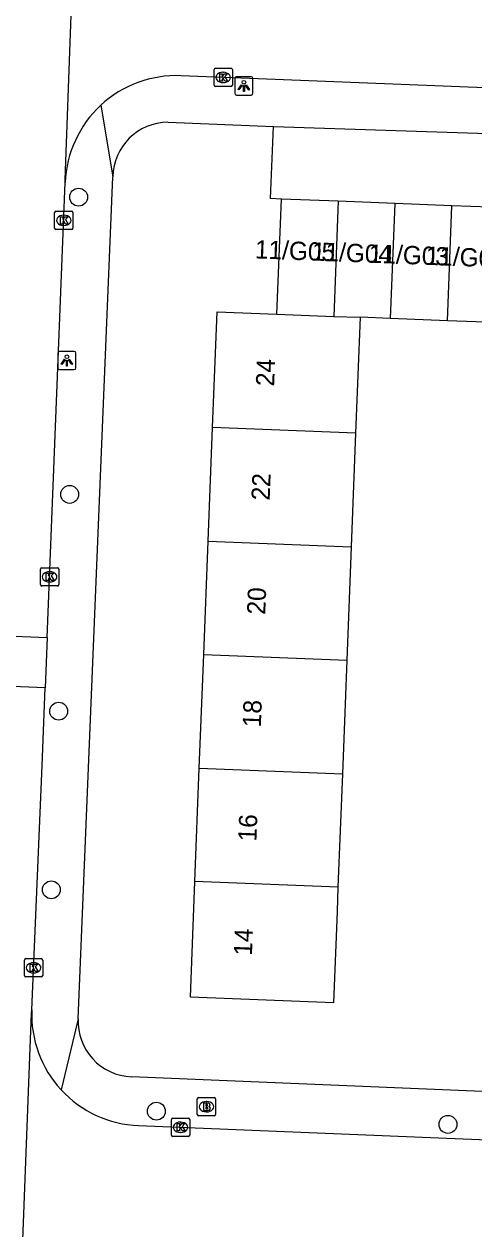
# Model space of a CAD drawing. Extents: x 160732 to 162105, y 387428 to 388479.
# Drawn here: x 161676.4 to 161701.1, y 387874.9 to 387940.8 of the extents above; entities that cross this region are included whole.
import ezdxf

# ---------------------------------------------------------------- set-up
doc = ezdxf.new("R2010")
doc.units = 0
for name, color, linetype in [('IMGEO_Boom', 7, 'Continuous'), ('IMGEO_Brandkraan', 7, 'Continuous'), ('IMGEO_Kolk', 7, 'Continuous'), ('IMGEO_Lichtpunt', 7, 'Continuous'), ('IMGEO_Pand', 7, 'Continuous'), ('IMGEO_Pand_nummerreeks', 7, 'Continuous'), ('IMGEO_Parkeervlak_open', 7, 'Continuous'), ('IMGEO_Rijbaan_lokaal_open', 7, 'Continuous'), ('IMGEO_Voetpad_open', 7, 'Continuous')]:
    doc.layers.add(name, color=color, linetype=linetype)

msp = doc.modelspace()

# ---------------------------------------------------------------- linework, layer by layer
at = {"layer": 'IMGEO_Boom'}
for centre in [(161679.425, 387931.368), (161678.934, 387915.107), (161678.332, 387903.249), (161677.93, 387893.483), (161683.681, 387881.371), (161699.642, 387880.65)]:
    msp.add_circle(centre, 0.489, dxfattribs=at)
at = {"layer": 'IMGEO_Brandkraan'}
for p, q in [((161685.92, 387881.19), (161685.92, 387882.042)), ((161685.995, 387882.116), (161686.847, 387882.116)), ((161686.408, 387881.896), (161686.433, 387881.896)), ((161686.921, 387882.042), (161686.921, 387881.19)), ((161686.847, 387881.116), (161685.995, 387881.116)), ((161686.431, 387881.336), (161686.406, 387881.336))]:
    msp.add_line(p, q, dxfattribs=at)
for points in [[(161685.92, 387881.19), (161685.92, 387882.042)], [(161685.995, 387882.116), (161686.847, 387882.116)], [(161686.268, 387881.816), (161686.268, 387881.416), (161686.481, 387881.416)], [(161686.499, 387881.816), (161686.268, 387881.816)], [(161686.447, 387881.735), (161686.393, 387881.735), (161686.393, 387881.659)], [(161686.393, 387881.659), (161686.446, 387881.659)], [(161686.455, 387881.583), (161686.393, 387881.583), (161686.393, 387881.502)], [(161686.921, 387882.042), (161686.921, 387881.19)], [(161686.847, 387881.116), (161685.995, 387881.116)], [(161686.393, 387881.502), (161686.455, 387881.502)]]:
    msp.add_lwpolyline(points, dxfattribs=at)
for centre, radius, start, end in [((161685.997, 387882.04), 0.0765, 91.55205, 178.44795), ((161685.997, 387882.04), 0.0765, 91.55205, 178.44795), ((161686.448, 387881.697), 0.0379, 267.82845, 90.93552), ((161686.456, 387881.542), 0.0404, 269.87594, 90.50774), ((161686.503, 387881.671), 0.145, 59.4692, 91.53667), ((161686.528, 387881.718), 0.0922, 285.51372, 58.15012), ((161686.533, 387881.526), 0.105, 301.31148, 78.98903), ((161686.845, 387882.04), 0.0765, 1.55205, 88.44795), ((161686.845, 387882.04), 0.0765, 1.55205, 88.44795), ((161685.997, 387881.192), 0.0765, 181.55205, 268.44795), ((161685.997, 387881.192), 0.0765, 181.55205, 268.44795), ((161686.487, 387881.667), 0.251, 268.66757, 293.53466), ((161686.845, 387881.192), 0.0765, 271.55205, 358.44795), ((161686.845, 387881.192), 0.0765, 271.55205, 358.44795)]:
    msp.add_arc(centre, radius, start, end, dxfattribs=at)
for centre, major_axis, ratio, start_param, end_param in [((161686.407, 387881.616), (-0.387, 0.002), 0.722429, 4.712389, 7.853982), ((161686.432, 387881.616), (-0.39, 0.002), 0.717154, 1.570796, 4.712389)]:
    msp.add_ellipse(centre, major_axis=major_axis, ratio=ratio, start_param=start_param, end_param=end_param, dxfattribs=at)
at = {"layer": 'IMGEO_Kolk'}
for p, q in [((161686.838, 387937.488), (161686.838, 387938.34)), ((161686.913, 387938.414), (161687.765, 387938.414)), ((161687.839, 387938.34), (161687.839, 387937.488)), ((161687.349, 387937.634), (161687.324, 387937.634)), ((161687.326, 387938.194), (161687.351, 387938.194)), ((161687.765, 387937.414), (161686.913, 387937.414)), ((161678.11, 387929.669), (161678.11, 387930.521)), ((161678.185, 387930.595), (161679.037, 387930.595)), ((161678.598, 387930.375), (161678.623, 387930.375)), ((161679.111, 387930.521), (161679.111, 387929.669)), ((161678.621, 387929.815), (161678.596, 387929.815)), ((161679.037, 387929.595), (161678.185, 387929.595)), ((161677.335, 387910.172), (161677.335, 387911.024)), ((161677.41, 387911.098), (161678.262, 387911.098)), ((161677.823, 387910.878), (161677.848, 387910.878)), ((161678.336, 387911.024), (161678.336, 387910.172)), ((161678.262, 387910.098), (161677.41, 387910.098)), ((161677.846, 387910.318), (161677.821, 387910.318)), ((161676.457, 387888.789), (161676.457, 387889.641)), ((161676.532, 387889.715), (161677.384, 387889.715)), ((161676.945, 387889.495), (161676.97, 387889.495)), ((161677.458, 387889.641), (161677.458, 387888.789)), ((161676.968, 387888.935), (161676.943, 387888.935)), ((161677.384, 387888.715), (161676.532, 387888.715)), ((161684.504, 387880.067), (161684.504, 387880.919)), ((161684.579, 387880.993), (161685.431, 387880.993)), ((161685.505, 387880.919), (161685.505, 387880.067)), ((161684.992, 387880.773), (161685.017, 387880.773)), ((161685.431, 387879.993), (161684.579, 387879.993)), ((161685.015, 387880.213), (161684.99, 387880.213))]:
    msp.add_line(p, q, dxfattribs=at)
for points in [[(161686.838, 387937.488), (161686.838, 387938.34)], [(161686.913, 387938.414), (161687.765, 387938.414)], [(161687.839, 387938.34), (161687.839, 387937.488)], [(161687.159, 387938.114), (161687.282, 387938.114), (161687.282, 387937.963), (161687.412, 387938.114), (161687.576, 387938.114), (161687.43, 387937.963), (161687.583, 387937.714), (161687.431, 387937.714), (161687.346, 387937.878), (161687.282, 387937.811), (161687.282, 387937.714), (161687.159, 387937.714), (161687.159, 387938.114)], [(161687.765, 387937.414), (161686.913, 387937.414)], [(161678.11, 387929.669), (161678.11, 387930.521)], [(161678.185, 387930.595), (161679.037, 387930.595)], [(161679.111, 387930.521), (161679.111, 387929.669)], [(161678.431, 387930.295), (161678.554, 387930.295), (161678.554, 387930.144), (161678.684, 387930.295), (161678.848, 387930.295), (161678.702, 387930.144), (161678.855, 387929.895), (161678.703, 387929.895), (161678.618, 387930.059), (161678.554, 387929.992), (161678.554, 387929.895), (161678.431, 387929.895), (161678.431, 387930.295)], [(161679.037, 387929.595), (161678.185, 387929.595)], [(161677.335, 387910.172), (161677.335, 387911.024)], [(161677.41, 387911.098), (161678.262, 387911.098)], [(161677.656, 387910.798), (161677.779, 387910.798), (161677.779, 387910.647), (161677.909, 387910.798), (161678.073, 387910.798), (161677.927, 387910.647), (161678.08, 387910.398), (161677.928, 387910.398), (161677.843, 387910.562), (161677.779, 387910.495), (161677.779, 387910.398), (161677.656, 387910.398), (161677.656, 387910.798)], [(161678.336, 387911.024), (161678.336, 387910.172)], [(161678.262, 387910.098), (161677.41, 387910.098)], [(161676.457, 387888.789), (161676.457, 387889.641)], [(161676.532, 387889.715), (161677.384, 387889.715)], [(161677.458, 387889.641), (161677.458, 387888.789)], [(161676.778, 387889.415), (161676.901, 387889.415), (161676.901, 387889.264), (161677.031, 387889.415), (161677.195, 387889.415), (161677.049, 387889.264), (161677.202, 387889.015), (161677.05, 387889.015), (161676.965, 387889.179), (161676.901, 387889.112), (161676.901, 387889.015), (161676.778, 387889.015), (161676.778, 387889.415)], [(161677.384, 387888.715), (161676.532, 387888.715)], [(161684.504, 387880.067), (161684.504, 387880.919)], [(161684.579, 387880.993), (161685.431, 387880.993)], [(161685.505, 387880.919), (161685.505, 387880.067)], [(161684.825, 387880.693), (161684.948, 387880.693), (161684.948, 387880.542), (161685.078, 387880.693), (161685.242, 387880.693), (161685.096, 387880.542), (161685.249, 387880.293), (161685.097, 387880.293), (161685.012, 387880.457), (161684.948, 387880.39), (161684.948, 387880.293), (161684.825, 387880.293), (161684.825, 387880.693)], [(161685.431, 387879.993), (161684.579, 387879.993)]]:
    msp.add_lwpolyline(points, dxfattribs=at)
for centre, start, end in [((161686.915, 387938.338), 91.55205, 178.44795), ((161686.915, 387938.338), 91.55205, 178.44795), ((161687.763, 387938.338), 1.55205, 88.44795), ((161687.763, 387938.338), 1.55205, 88.44795), ((161686.915, 387937.49), 181.55205, 268.44795), ((161686.915, 387937.49), 181.55205, 268.44795), ((161687.763, 387937.49), 271.55205, 358.44795), ((161687.763, 387937.49), 271.55205, 358.44795), ((161678.187, 387930.519), 91.55205, 178.44795), ((161678.187, 387930.519), 91.55205, 178.44795), ((161679.035, 387930.519), 1.55205, 88.44795), ((161679.035, 387930.519), 1.55205, 88.44795), ((161678.187, 387929.671), 181.55205, 268.44795), ((161678.187, 387929.671), 181.55205, 268.44795), ((161679.035, 387929.671), 271.55205, 358.44795), ((161679.035, 387929.671), 271.55205, 358.44795), ((161677.412, 387911.022), 91.55205, 178.44795), ((161677.412, 387911.022), 91.55205, 178.44795), ((161678.26, 387911.022), 1.55205, 88.44795), ((161678.26, 387911.022), 1.55205, 88.44795), ((161677.412, 387910.174), 181.55205, 268.44795), ((161677.412, 387910.174), 181.55205, 268.44795), ((161678.26, 387910.174), 271.55205, 358.44795), ((161678.26, 387910.174), 271.55205, 358.44795), ((161676.534, 387889.639), 91.55205, 178.44795), ((161676.534, 387889.639), 91.55205, 178.44795), ((161677.382, 387889.639), 1.55205, 88.44795), ((161677.382, 387889.639), 1.55205, 88.44795), ((161676.534, 387888.791), 181.55205, 268.44795), ((161676.534, 387888.791), 181.55205, 268.44795), ((161677.382, 387888.791), 271.55205, 358.44795), ((161677.382, 387888.791), 271.55205, 358.44795), ((161684.581, 387880.917), 91.55205, 178.44795), ((161684.581, 387880.917), 91.55205, 178.44795), ((161685.429, 387880.917), 1.55205, 88.44795), ((161685.429, 387880.917), 1.55205, 88.44795), ((161684.581, 387880.069), 181.55205, 268.44795), ((161684.581, 387880.069), 181.55205, 268.44795), ((161685.429, 387880.069), 271.55205, 358.44795), ((161685.429, 387880.069), 271.55205, 358.44795)]:
    msp.add_arc(centre, 0.0765, start, end, dxfattribs=at)
for centre, major_axis, ratio, start_param, end_param in [((161687.325, 387937.914), (-0.387, 0.002), 0.722429, 4.712389, 7.853982), ((161687.35, 387937.914), (-0.39, 0.002), 0.717154, 1.570796, 4.712389), ((161678.597, 387930.095), (-0.387, 0.002), 0.722429, 4.712389, 7.853982), ((161678.622, 387930.095), (-0.39, 0.002), 0.717154, 1.570796, 4.712389), ((161677.822, 387910.598), (-0.387, 0.002), 0.722429, 4.712389, 7.853982), ((161677.847, 387910.598), (-0.39, 0.002), 0.717154, 1.570796, 4.712389), ((161676.944, 387889.215), (-0.387, 0.002), 0.722429, 4.712389, 7.853982), ((161676.969, 387889.215), (-0.39, 0.002), 0.717154, 1.570796, 4.712389), ((161684.991, 387880.493), (-0.387, 0.002), 0.722429, 4.712389, 7.853982), ((161685.016, 387880.493), (-0.39, 0.002), 0.717154, 1.570796, 4.712389)]:
    msp.add_ellipse(centre, major_axis=major_axis, ratio=ratio, start_param=start_param, end_param=end_param, dxfattribs=at)
at = {"layer": 'IMGEO_Lichtpunt'}
for p, q in [((161687.973, 387937.853), (161687.973, 387937.046)), ((161687.973, 387937.853), (161687.973, 387937.046)), ((161688.875, 387937.948), (161688.067, 387937.948)), ((161688.875, 387937.948), (161688.067, 387937.948)), ((161688.969, 387937.046), (161688.969, 387937.853)), ((161688.969, 387937.046), (161688.969, 387937.853)), ((161688.067, 387936.952), (161688.875, 387936.952)), ((161688.067, 387936.952), (161688.875, 387936.952)), ((161678.281, 387922.835), (161678.281, 387922.028)), ((161678.281, 387922.835), (161678.281, 387922.028)), ((161679.183, 387922.93), (161678.375, 387922.93)), ((161679.183, 387922.93), (161678.375, 387922.93)), ((161679.277, 387922.028), (161679.277, 387922.835)), ((161679.277, 387922.028), (161679.277, 387922.835)), ((161678.375, 387921.934), (161679.183, 387921.934)), ((161678.375, 387921.934), (161679.183, 387921.934))]:
    msp.add_line(p, q, dxfattribs=at)
for points in [[(161688.347, 387937.517), (161688.386, 387937.489), (161688.198, 387937.227), (161688.16, 387937.254), (161688.347, 387937.517)], [(161688.449, 387937.469), (161688.496, 387937.469), (161688.496, 387937.147), (161688.449, 387937.147), (161688.449, 387937.469)], [(161688.559, 387937.489), (161688.597, 387937.516), (161688.784, 387937.254), (161688.745, 387937.226), (161688.559, 387937.489)], [(161678.655, 387922.499), (161678.694, 387922.471), (161678.506, 387922.209), (161678.468, 387922.236), (161678.655, 387922.499)], [(161678.757, 387922.451), (161678.804, 387922.451), (161678.804, 387922.129), (161678.757, 387922.129), (161678.757, 387922.451)], [(161678.867, 387922.471), (161678.905, 387922.498), (161679.092, 387922.236), (161679.053, 387922.208), (161678.867, 387922.471)]]:
    msp.add_lwpolyline(points, dxfattribs=at)
for centre in [(161688.472, 387937.651), (161678.78, 387922.633)]:
    msp.add_circle(centre, 0.0994, dxfattribs=at)
for centre, start, end in [((161688.067, 387937.853), 90, 180), ((161688.067, 387937.853), 90, 180), ((161688.875, 387937.853), 0, 90), ((161688.875, 387937.853), 0, 90), ((161688.067, 387937.046), 180, 270), ((161688.067, 387937.046), 180, 270), ((161688.875, 387937.046), 270, 0), ((161688.875, 387937.046), 270, 360), ((161678.375, 387922.835), 90, 180), ((161678.375, 387922.835), 90, 180), ((161679.183, 387922.835), 0, 90), ((161679.183, 387922.835), 0, 90), ((161678.375, 387922.028), 180, 270), ((161678.375, 387922.028), 180, 270), ((161679.183, 387922.028), 270, 0), ((161679.183, 387922.028), 270, 360)]:
    msp.add_arc(centre, 0.0946, start, end, dxfattribs=at)
at = {"layer": 'IMGEO_Pand'}
for points in [[(161690.277, 387924.959), (161690.523, 387931.261)], [(161693.635, 387931.14), (161690.523, 387931.261)], [(161693.635, 387931.14), (161693.39, 387924.847)], [(161696.748, 387931.019), (161693.635, 387931.14)], [(161696.503, 387924.73), (161696.748, 387931.019)], [(161699.86, 387930.897), (161696.748, 387931.019)], [(161699.615, 387924.609), (161699.86, 387930.897)], [(161702.973, 387930.776), (161699.86, 387930.897)], [(161686.753, 387918.758), (161687, 387925.087), (161690.277, 387924.959)], [(161690.277, 387924.959), (161693.39, 387924.847)], [(161693.39, 387924.847), (161694.837, 387924.795)], [(161694.837, 387924.795), (161694.59, 387918.453)], [(161696.503, 387924.73), (161694.837, 387924.795)], [(161699.615, 387924.609), (161696.503, 387924.73)], [(161702.728, 387924.487), (161699.615, 387924.609)], [(161686.512, 387912.551), (161686.753, 387918.758)], [(161694.59, 387918.453), (161686.753, 387918.758)], [(161694.59, 387918.453), (161694.348, 387912.246)], [(161686.27, 387906.343), (161686.512, 387912.551)], [(161686.512, 387912.551), (161694.348, 387912.246)], [(161694.348, 387912.246), (161694.106, 387906.038)], [(161686.028, 387900.135), (161686.27, 387906.343)], [(161686.27, 387906.343), (161694.106, 387906.038)], [(161694.106, 387906.038), (161693.865, 387899.83)], [(161685.786, 387893.928), (161686.028, 387900.135)], [(161686.028, 387900.135), (161693.865, 387899.83)], [(161693.865, 387899.83), (161693.623, 387893.623)], [(161693.623, 387893.623), (161693.571, 387892.293), (161693.376, 387887.296), (161685.54, 387887.602), (161685.786, 387893.928)], [(161693.623, 387893.623), (161685.786, 387893.928)]]:
    msp.add_lwpolyline(points, dxfattribs=at)
at = {"layer": 'IMGEO_Parkeervlak_open'}
msp.add_lwpolyline([(161690.523, 387931.261), (161689.934, 387931.29), (161690.089, 387935.233)], dxfattribs=at)
at = {"layer": 'IMGEO_Rijbaan_lokaal_open'}
for points in [[(161678.692, 387932.162), (161678.688, 387932.314), (161679.365, 387950.837), (161679.386, 387951.015)], [(161732.788, 387936.111), (161706.731, 387937.145), (161690.175, 387937.802), (161685.012, 387938.007)], [(161677.703, 387907.274), (161678.692, 387932.162)], [(161670.931, 387907.558), (161677.703, 387907.274)], [(161677.703, 387907.274), (161677.594, 387904.525)], [(161677.594, 387904.525), (161670.824, 387904.81)], [(161676.859, 387886.915), (161677.425, 387900.28), (161677.594, 387904.525)], [(161676.137, 387868.006), (161676.133, 387868.127), (161676.841, 387886.736), (161676.859, 387886.915)], [(161682.703, 387880.586), (161744.027, 387878.078), (161747.888, 387877.92), (161753.863, 387877.676), (161762.138, 387877.349), (161767.266, 387877.176)]]:
    msp.add_lwpolyline(points, dxfattribs=at)
for centre, radius, start, end in [((161684.77, 387931.928), 6.083, 87.72048, 132.75839), ((161684.777, 387931.927), 6.089, 132.79308, 177.78374), ((161682.938, 387886.667), 6.084, 177.66681, 222.73194), ((161682.942, 387886.67), 6.089, 222.72516, 267.7503)]:
    msp.add_arc(centre, radius, start, end, dxfattribs=at)
at = {"layer": 'IMGEO_Voetpad_open'}
for points in [[(161680.64, 387936.395), (161681.303, 387932.473)], [(161684.317, 387935.463), (161690.089, 387935.233)], [(161690.089, 387935.233), (161706.295, 387934.699), (161706.085, 387930.655)], [(161679.404, 387886.43), (161681.303, 387932.473)], [(161679.404, 387886.43), (161678.469, 387882.539)], [(161704.149, 387882.34), (161682.311, 387883.252)]]:
    msp.add_lwpolyline(points, dxfattribs=at)
for centre, radius, start, end in [((161684.333, 387932.432), 3.031, 90.30859, 179.23335), ((161682.439, 387886.288), 3.038, 177.31298, 267.58697)]:
    msp.add_arc(centre, radius, start, end, dxfattribs=at)

# ---------------------------------------------------------------- texts
at = {"layer": 'IMGEO_Pand_nummerreeks'}
for s, rotation, p in [('11/G05', 357.85448, (161689.062, 387928.018)), ('11/G04', 357.85448, (161692.18, 387927.901)), ('11/G03', 357.85448, (161695.298, 387927.784)), ('11/G02', 357.85448, (161698.409, 387927.667)), ('24', 87.76952, (161690.124, 387921.01)), ('22', 87.76952, (161689.881, 387914.76)), ('20', 87.76952, (161689.637, 387908.518)), ('18', 87.76952, (161689.397, 387902.362)), ('16', 87.76952, (161689.154, 387896.111)), ('14', 87.76952, (161688.91, 387889.864))]:
    msp.add_text(s, height=1, rotation=rotation, dxfattribs=at).set_placement(p)

doc.saveas('drawing.dxf')
